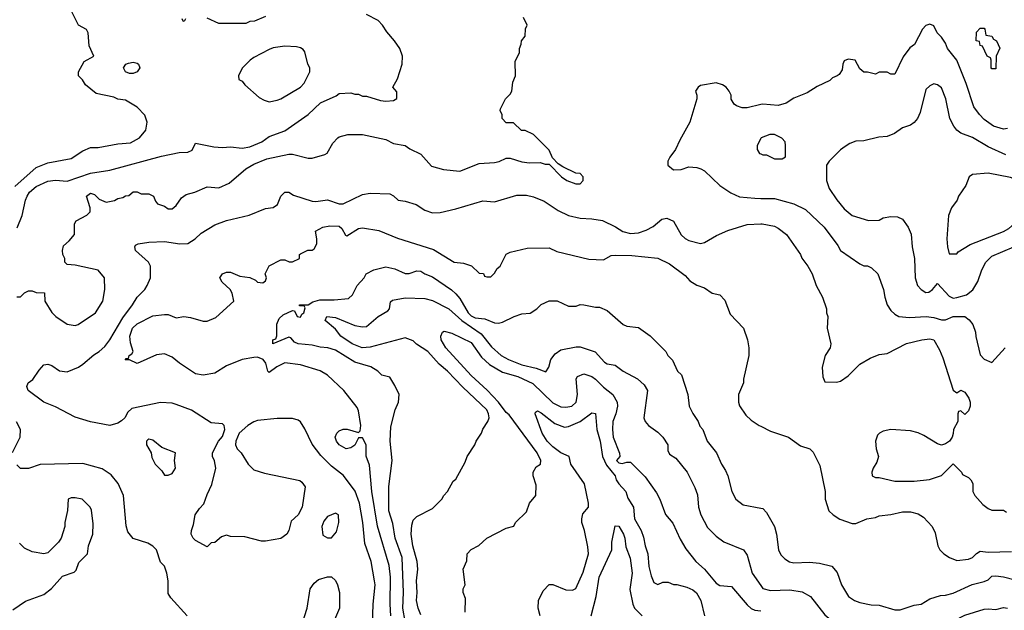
# Model space of a CAD drawing. Header units: inches. Extents: x 1793389 to 1900389, y 320802 to 470796.
# Tile 643 of 656: x 1876185 to 1881254, y 430439 to 433478. Entities that reach past the tile are written whole.
import ezdxf

# ---------------------------------------------------------------- set-up
doc = ezdxf.new("R2010")
doc.units = ezdxf.units.IN
doc.header["$MEASUREMENT"] = 0
doc.layers.add('B8473', color=7, linetype='Continuous')
doc.layers.add('B8483', color=7, linetype='Continuous')

msp = doc.modelspace()

# ---------------------------------------------------------------- linework, layer by layer
at = {"layer": 'B8473', "color": 2}
for points, elevation in [([(1876160.5, 432619.5), (1876270, 432717.3), (1876330, 432742), (1876450, 432764), (1876510, 432804), (1876550, 432821), (1876590, 432821), (1876690, 432838.8), (1876754.8, 432845.2), (1876802, 432870), (1876835.3, 432910), (1876842, 432950), (1876830, 432986), (1876790, 433028.7), (1876730, 433064), (1876690, 433069.2), (1876670, 433079), (1876578, 433098), (1876523.1, 433143.1), (1876508.4, 433168.4), (1876488, 433190), (1876488, 433210), (1876516.4, 433263.6), (1876566, 433290), (1876543.1, 433343.1), (1876538, 433410), (1876528.4, 433428.4), (1876488, 433450), (1876448.9, 433528.9)], 342), ([(1876172.5, 432407.5), (1876197.2, 432470), (1876214.7, 432550), (1876223, 432570), (1876236.2, 432590), (1876270, 432620.4), (1876330, 432646.4), (1876370, 432652.7), (1876430, 432647.7), (1876550, 432687.7), (1876650, 432703.8), (1876915.3, 432775.3), (1877005.6, 432794.4), (1877050, 432796), (1877072.9, 432807.1), (1877090, 432842), (1877184.5, 432824.5), (1877230, 432821), (1877270, 432824), (1877330, 432816.4), (1877370, 432823.8), (1877431.2, 432848.8), (1877470, 432877.3), (1877550, 432906.8), (1877670, 432991), (1877734, 433050), (1877814.5, 433085.5), (1877830, 433098), (1877890, 433102), (1877910, 433094), (1877930, 433094), (1877950, 433084.7), (1877970, 433084.7), (1878042, 433062), (1878070, 433058), (1878110, 433062), (1878127.3, 433072.7), (1878127.3, 433107.3), (1878106, 433130), (1878130, 433174), (1878154, 433250), (1878155.3, 433290), (1878142, 433330), (1878115.3, 433370), (1878074.8, 433414.8), (1878053.2, 433450), (1878030, 433473.2), (1877970, 433505.2)], 338), ([(1876170, 432051.3), (1876190, 432052), (1876210, 432072), (1876230, 432082), (1876250, 432082), (1876270, 432074), (1876312.7, 432072.7), (1876314, 432030), (1876350, 431972), (1876372, 431950), (1876430, 431912), (1876470, 431904.7), (1876486, 431910), (1876575.3, 431970), (1876614, 432030), (1876624, 432090), (1876622, 432150), (1876590, 432188.7), (1876470, 432215.3), (1876430, 432218), (1876418, 432230), (1876418, 432250), (1876408, 432270), (1876406, 432290), (1876410, 432314), (1876440.4, 432339.6), (1876467.3, 432372.7), (1876467.3, 432427.3), (1876476.4, 432443.6), (1876530, 432472), (1876548, 432490), (1876548, 432510), (1876529.4, 432569.4), (1876550, 432586), (1876570, 432578.8), (1876594.4, 432554.4), (1876630, 432539.1), (1876672.9, 432547.1), (1876690, 432558), (1876716.4, 432563.6), (1876730, 432572), (1876747.3, 432572.7), (1876770, 432592), (1876790, 432592), (1876810, 432582), (1876850, 432582), (1876874, 432570), (1876883.6, 432543.6), (1876894, 432530), (1876930, 432518), (1876950, 432504.7), (1876970, 432504.7), (1876990, 432522), (1877018, 432562), (1877042, 432578), (1877086, 432590), (1877150, 432618), (1877210, 432612), (1877263.1, 432636.9), (1877348.7, 432710), (1877390, 432734), (1877458, 432762), (1877570, 432786.8), (1877590, 432786.8), (1877670, 432766), (1877690, 432764.7), (1877756.4, 432783.6), (1877768.4, 432791.6), (1877796.5, 432843.5), (1877822, 432870), (1877830, 432876), (1877873.6, 432886.4), (1877950, 432887.3), (1878070, 432860.7), (1878110, 432841), (1878170, 432831), (1878193.4, 432813.4), (1878250, 432786), (1878304.5, 432724.5), (1878367.1, 432707.1), (1878450, 432698.8), (1878550, 432738.8), (1878630, 432742.8), (1878652.5, 432747.5), (1878690, 432764.7), (1878710, 432764.7), (1878770, 432746), (1878810, 432741), (1878863.6, 432743.6), (1878890, 432734), (1878910, 432734), (1878974, 432670), (1879002, 432650), (1879047.3, 432632.7), (1879070, 432634), (1879086, 432650), (1879086, 432670), (1879070, 432686), (1879048.4, 432688.4), (1878980.4, 432720.4), (1878956.4, 432736.4), (1878927.3, 432767.3), (1878910, 432806), (1878830, 432888), (1878787.3, 432907.3), (1878768.4, 432908.4), (1878727.3, 432947.3), (1878690, 432948), (1878668.7, 432970), (1878668, 432988), (1878658, 433010), (1878660.4, 433019.6), (1878686, 433070), (1878710, 433094), (1878718, 433110), (1878723.1, 433156.9), (1878738, 433190), (1878736.4, 433263.6), (1878758, 433310), (1878758, 433330), (1878767.3, 433352.7), (1878768, 433370), (1878787.3, 433392.7), (1878788.9, 433431.1), (1878798, 433450), (1878778, 433490)], 334), ([(1877038, 433482), (1877032, 433468), (1877026, 433470), (1877022, 433482)], 338), ([(1877450, 433495.3), (1877394, 433470), (1877370, 433468), (1877350, 433458), (1877210, 433458), (1877150, 433486)], 338), ([(1880000, 433041.5), (1879930, 433024), (1879904.7, 433024.7), (1879874.6, 433034.6), (1879863.1, 433043.1), (1879848.4, 433068.4), (1879848, 433090), (1879838, 433110), (1879822, 433130), (1879803.2, 433143.2), (1879770, 433153.2), (1879690, 433139), (1879678, 433130), (1879664.7, 433110), (1879671.3, 433090), (1879671.3, 433070), (1879634.8, 432950), (1879582.5, 432857.5), (1879561, 432810), (1879531.3, 432770), (1879522, 432750), (1879522, 432730), (1879550, 432704.7), (1879590, 432706.8), (1879630, 432721), (1879670, 432718), (1879692, 432710), (1879710, 432701), (1879790, 432624.7), (1879846.4, 432586.4), (1879890, 432566), (1879970, 432558.8), (1880000, 432558.4)], 334), ([(1880000, 432866), (1879982, 432830), (1879982, 432810), (1879994, 432790), (1880000, 432787)], 338), ([(1877999, 430310), (1878004, 430470), (1878014.5, 430570), (1878012.3, 430590), (1877995.1, 430690), (1877962, 430782), (1877951.6, 430890), (1877933.6, 430990), (1877911.4, 431051.4), (1877851.7, 431131.7), (1877790, 431181.2), (1877735.9, 431235.9), (1877690, 431294), (1877652.3, 431372.3), (1877630, 431408), (1877618, 431418), (1877590, 431425.2), (1877510, 431426), (1877410, 431415.1), (1877390, 431409.3), (1877358.8, 431390), (1877314.8, 431350), (1877297.3, 431310), (1877296, 431290), (1877304.7, 431270), (1877324.7, 431250), (1877362, 431190), (1877390, 431162), (1877445.4, 431145.4), (1877626.4, 431106.4), (1877638, 431098), (1877654.4, 431074.4), (1877638.8, 430970), (1877618.8, 430930), (1877582.5, 430897.5), (1877570.6, 430849.4), (1877561, 430830), (1877530, 430809), (1877450, 430794), (1877430, 430794), (1877343.6, 430816.4), (1877270, 430818), (1877250, 430826), (1877223.6, 430816.4), (1877190, 430788), (1877170, 430786), (1877150, 430766), (1877090, 430798), (1877078, 430810), (1877068.7, 430830), (1877068.9, 430848.9), (1877080.4, 430879.6), (1877089, 430930), (1877110, 430962), (1877133.6, 430986.4), (1877150, 431034), (1877174.6, 431085.4), (1877194, 431170), (1877187.3, 431207.3), (1877178, 431230), (1877178, 431250), (1877208, 431310), (1877230, 431334), (1877242, 431370), (1877238, 431390), (1877230, 431398), (1877170, 431404), (1877070, 431469.2), (1876990, 431497.2), (1876970, 431504), (1876910, 431508.7), (1876762, 431478), (1876741.4, 431458.6), (1876726, 431430), (1876710, 431414), (1876690, 431401.2), (1876649.3, 431389.3), (1876549.1, 431409.1), (1876470, 431433.2), (1876370, 431486), (1876308.7, 431510), (1876228.7, 431570), (1876222, 431590), (1876228, 431610), (1876252.9, 431627.1), (1876284.7, 431675.3), (1876310, 431702), (1876330, 431704.7), (1876350, 431698), (1876390, 431671), (1876430, 431666), (1876488, 431690), (1876510, 431704.7), (1876566.3, 431753.7), (1876594, 431770), (1876623.2, 431796.8), (1876649.5, 431830.5), (1876716.9, 431943.1), (1876766, 432010), (1876789.4, 432050.6), (1876828.7, 432090), (1876842, 432110), (1876858, 432150), (1876858, 432210), (1876848, 432230), (1876782, 432290), (1876778, 432310), (1876782, 432318), (1876794.6, 432325.4), (1876850, 432333.4), (1876930, 432337.3), (1877010, 432324), (1877050, 432326), (1877088, 432350), (1877120.2, 432379.8), (1877190, 432422.8), (1877250, 432444), (1877367.2, 432472.8), (1877450, 432506.8), (1877490, 432511.3), (1877512.7, 432527.3), (1877529.2, 432570), (1877550, 432591), (1877570, 432591), (1877594.8, 432574.8), (1877690, 432544.9), (1877710, 432543), (1877770, 432550.6), (1877830, 432530.8), (1877850, 432530.8), (1877950, 432578.8), (1877990, 432584.7), (1878090, 432582), (1878110, 432572), (1878134, 432550), (1878170, 432544.7), (1878226.4, 432526.4), (1878270, 432498), (1878310, 432484.7), (1878350, 432486), (1878430, 432504.7), (1878570, 432546), (1878630, 432541), (1878744.7, 432575.3), (1878794.4, 432574.4), (1878830, 432566), (1878884.5, 432544.5), (1878956.8, 432496.8), (1879010, 432470.8), (1879070, 432457.3), (1879130, 432454), (1879184.5, 432444.5), (1879252.7, 432412.7), (1879290, 432387.3), (1879330, 432377.3), (1879370, 432380.7), (1879410, 432394.8), (1879445.6, 432414.4), (1879490, 432451.3), (1879516.9, 432456.9), (1879550, 432442), (1879590.7, 432370.7), (1879610, 432351.3), (1879630, 432341), (1879690, 432326.8), (1879710, 432331), (1879772.5, 432367.5), (1879830, 432394), (1879930, 432424), (1880000, 432426.8)], 330), ([(1878095.1, 430410), (1878091.5, 430470), (1878093.3, 430610), (1878087.6, 430670), (1878027.5, 430872.5), (1877997.6, 431050), (1877985.2, 431185.2), (1877968.4, 431231.6), (1877968, 431290), (1877950, 431326), (1877930, 431326), (1877911.1, 431288.9), (1877890, 431275.3), (1877866, 431270), (1877829, 431290), (1877815.3, 431310), (1877808.7, 431330), (1877818, 431350), (1877830, 431362), (1877850, 431371.3), (1877871.1, 431371.1), (1877930, 431354), (1877938, 431362), (1877942, 431390), (1877930, 431466), (1877923.1, 431483.1), (1877854, 431570), (1877769.5, 431649.5), (1877731.7, 431671.7), (1877630, 431702.7), (1877550, 431712), (1877508.4, 431691.6), (1877470, 431662), (1877462, 431670), (1877452.7, 431710), (1877439, 431730), (1877410, 431740.9), (1877390, 431739.3), (1877330, 431729.2), (1877250, 431697.2), (1877190, 431659), (1877130, 431649), (1877090, 431655.3), (1877008, 431710), (1876970, 431742), (1876930, 431759), (1876890, 431753.2), (1876790, 431709), (1876750, 431728), (1876728.4, 431728.4), (1876734, 431734), (1876746, 431734), (1876748, 431750), (1876762, 431758), (1876768.7, 431770), (1876755.3, 431815.3), (1876753, 431850), (1876765.6, 431890), (1876790, 431913.4), (1876870, 431954), (1876930, 431961), (1876950, 431961), (1876990, 431944.7), (1877029.4, 431950.6), (1877065.2, 431945.2), (1877130, 431927.3), (1877150, 431927.3), (1877194.8, 431945.2), (1877288, 432030), (1877279, 432070), (1877269, 432090), (1877226.8, 432126.8), (1877215.3, 432150), (1877229.4, 432170.6), (1877250, 432178.8), (1877270, 432178.8), (1877318, 432158), (1877370.7, 432150.7), (1877398.5, 432138.5), (1877410, 432126.8), (1877436, 432124), (1877450, 432134), (1877455.3, 432150), (1877448.9, 432171.1), (1877468.9, 432211.1), (1877530, 432242), (1877550, 432242), (1877572.7, 432232.7), (1877590, 432232), (1877626, 432250), (1877626, 432270), (1877630, 432274), (1877668.4, 432291.6), (1877690, 432292), (1877700.4, 432299.6), (1877714.6, 432325.4), (1877715.3, 432350), (1877708, 432390), (1877746, 432410), (1877782, 432418), (1877830, 432416), (1877843.5, 432403.5), (1877862, 432370), (1877870, 432366), (1877930, 432402.8), (1877950, 432407.3), (1878033.2, 432393.2), (1878130, 432354), (1878315.5, 432295.5), (1878422, 432230), (1878470, 432224.7), (1878510.9, 432210.9), (1878550, 432174), (1878572.7, 432172.7), (1878578, 432158), (1878590, 432154), (1878610, 432154), (1878630, 432174), (1878643.1, 432196.9), (1878658, 432210), (1878690, 432272), (1878710, 432282), (1878798, 432302), (1878910, 432304.7), (1878950, 432286), (1879114.6, 432245.4), (1879190, 432242), (1879230, 432264.7), (1879252.9, 432267.1), (1879335.5, 432264.5), (1879470, 432250.7), (1879530, 432221), (1879610, 432161), (1879634.4, 432134.4), (1879670, 432111.3), (1879710, 432098), (1879750, 432071.3), (1879790, 432062), (1879815.3, 432035.3), (1879842, 431962), (1879910.9, 431890.9), (1879932, 431830), (1879938, 431790), (1879938, 431750), (1879911.6, 431628.4), (1879911.3, 431610), (1879886, 431550), (1879886, 431510), (1879891.1, 431491.1), (1879923.5, 431443.5), (1879950, 431418), (1879992, 431390), (1880000, 431386)], 326), ([(1878170, 430382), (1878158, 430450), (1878161.3, 430530), (1878154.7, 430710), (1878118.7, 430810), (1878106.2, 430886.2), (1878085.6, 430950), (1878084.8, 431075.2), (1878102, 431210), (1878092.3, 431310), (1878096.5, 431383.5), (1878118, 431470), (1878135.3, 431510), (1878138, 431550), (1878116.4, 431596.4), (1878090, 431638), (1878049.1, 431649.1), (1878028, 431670), (1877991.9, 431691.9), (1877910, 431716), (1877810, 431777), (1877770.7, 431789.3), (1877732.1, 431792.1), (1877690, 431803.7), (1877618, 431810), (1877599.5, 431819.5), (1877580.4, 431840.4), (1877570, 431844), (1877488, 431810), (1877488, 431830), (1877504, 431836), (1877509.4, 431850.6), (1877509.3, 431910.7), (1877520.1, 431939.9), (1877540.7, 431959.3), (1877590, 431982), (1877599.6, 431979.6), (1877614, 431950), (1877630, 431946.8), (1877637.2, 431962.8), (1877648, 431970), (1877655.3, 431995.3), (1877650, 432006), (1877626, 432006), (1877626, 432010), (1877670, 432011.3), (1877694.5, 432025.5), (1877730, 432037.3), (1877804.1, 432035.9), (1877877.2, 432042.8), (1877898, 432062), (1877922, 432110), (1877958, 432150), (1877968.9, 432171.1), (1878008.9, 432191.1), (1878070, 432206), (1878116.8, 432196.8), (1878170, 432171.3), (1878190, 432171.3), (1878230, 432186), (1878250, 432184.7), (1878270.6, 432170.6), (1878310, 432154), (1878407.9, 432087.9), (1878430, 432066.8), (1878450, 432042.8), (1878494, 431970), (1878510, 431954), (1878530, 431944.6), (1878579.5, 431939.5), (1878630, 431917.3), (1878650, 431916), (1878670, 431921), (1878730, 431951), (1878770, 431964.7), (1878812.9, 431967.1), (1878848, 431990), (1878870, 432012), (1878910, 432032), (1878951.1, 432031.1), (1879010, 432004.7), (1879050, 432004.7), (1879070, 432012), (1879088.4, 432011.6), (1879150, 431998), (1879170, 431998), (1879210, 431982), (1879292, 431910), (1879310, 431901), (1879370, 431894), (1879430, 431852), (1879512, 431770), (1879522, 431750), (1879545.4, 431725.4), (1879572, 431670), (1879591.3, 431650), (1879624.7, 431550), (1879631.3, 431490), (1879650, 431452), (1879678, 431410), (1879686.4, 431386.4), (1879702, 431370), (1879724.7, 431310), (1879771.3, 431250), (1879798, 431190), (1879818, 431158), (1879831, 431130), (1879851.3, 431050), (1879872, 431010), (1879910, 430982), (1880000, 430964)], 322), ([(1878250, 430415.3), (1878236.2, 430450), (1878227.8, 430490), (1878231.6, 430530), (1878227.8, 430590), (1878234, 430650), (1878231.8, 430690), (1878209.6, 430770), (1878199.5, 430830), (1878203.2, 430876.8), (1878210, 430902), (1878230, 430922), (1878310, 430962), (1878358, 431010), (1878368, 431030), (1878388, 431050), (1878416.4, 431103.6), (1878430, 431114), (1878478, 431202), (1878489.1, 431230.9), (1878528, 431290), (1878535.3, 431310), (1878562, 431350), (1878569.1, 431370.9), (1878595.3, 431410), (1878602, 431430), (1878599, 431450), (1878589.2, 431470), (1878466.6, 431586.6), (1878386.6, 431670), (1878345.3, 431705.3), (1878286, 431770), (1878228, 431808), (1878210, 431826), (1878170, 431840.9), (1877990, 431793.6), (1877948.7, 431790), (1877897.2, 431810), (1877838, 431850), (1877810, 431885.2), (1877758, 431930), (1877766, 431950), (1877810, 431946), (1877910, 431904.9), (1877950, 431898), (1877970, 431899.1), (1878030, 431950.6), (1878080.4, 431979.6), (1878089, 431991), (1878093.6, 432026.4), (1878104.5, 432035.5), (1878170, 432046.8), (1878270, 432043), (1878310, 432033.4), (1878394, 431990), (1878461.6, 431930), (1878561.2, 431861.2), (1878614.7, 431794.7), (1878664, 431750), (1878701, 431730), (1878770, 431702.4), (1878844.4, 431684.4), (1878893.6, 431666.4), (1878908.7, 431690), (1878919, 431730), (1878941.5, 431758.5), (1878970, 431778.8), (1879050, 431794.8), (1879070, 431794.8), (1879148.1, 431768.1), (1879195.2, 431715.2), (1879210, 431707.3), (1879250, 431701), (1879291.3, 431670), (1879364.7, 431630), (1879399.9, 431599.9), (1879417.3, 431570), (1879398, 431430), (1879404.7, 431410), (1879422, 431390), (1879470, 431356), (1879496, 431330), (1879521, 431290), (1879522, 431262), (1879530, 431242), (1879562, 431222), (1879621, 431150), (1879661, 431070), (1879673.7, 431033.7), (1879678.8, 430970), (1879690.8, 430930), (1879725.5, 430865.5), (1879770, 430821), (1879810, 430791), (1879911.3, 430750), (1879930, 430722), (1879956.3, 430630), (1880000, 430565.7)], 318), ([(1878479, 430430), (1878480.4, 430500.4), (1878468, 430530), (1878468, 430550), (1878478, 430570), (1878468.7, 430650), (1878487.3, 430692.7), (1878488, 430730), (1878510, 430752), (1878548.4, 430771.6), (1878589.1, 430810.9), (1878690, 430862), (1878728.4, 430871.6), (1878738, 430890), (1878793.6, 430946.4), (1878809.1, 430990.9), (1878842, 431030), (1878843.1, 431083.1), (1878828.7, 431130), (1878828.7, 431150), (1878843.1, 431176.9), (1878866, 431190), (1878868, 431210), (1878849, 431250), (1878705.4, 431445.4), (1878690, 431457.2), (1878649.7, 431509.7), (1878591.2, 431571.2), (1878510, 431646.6), (1878379.5, 431790), (1878355.1, 431830), (1878353.2, 431850), (1878362, 431870), (1878370, 431874.8), (1878410, 431864.9), (1878510, 431816.3), (1878562, 431742), (1878604, 431704), (1878670, 431664.4), (1878750, 431641.3), (1878825.8, 431605.9), (1878930, 431506), (1878970, 431485.5), (1878996.6, 431483.4), (1879028, 431490), (1879049.5, 431510.5), (1879057, 431550), (1879049.2, 431630), (1879057.2, 431642.8), (1879090, 431656), (1879130, 431642), (1879150, 431627.7), (1879190, 431586.8), (1879238, 431550), (1879261, 431510), (1879262.8, 431490), (1879254, 431450), (1879238.8, 431410), (1879236.3, 431370), (1879240.7, 431330), (1879272.7, 431247.3), (1879274, 431230), (1879258, 431210), (1879270, 431198), (1879286, 431194), (1879310, 431202), (1879330, 431202), (1879404.9, 431124.9), (1879463.4, 431043.4), (1879480.7, 431010), (1879510, 430932), (1879547.1, 430887.1), (1879585.2, 430805.2), (1879614.4, 430754.4), (1879666, 430690), (1879710.5, 430650.5), (1879770, 430578.8), (1879790, 430566.8), (1879850, 430562), (1879930, 430467.3), (1879950, 430448), (1879970, 430439.1), (1880000, 430436.8)], 314), ([(1878864, 430410), (1878854, 430450), (1878855.3, 430490), (1878880.2, 430539.8), (1878910, 430572), (1878930, 430572), (1878996.4, 430543.6), (1879030, 430542), (1879048.7, 430551.3), (1879085.6, 430634.4), (1879112.7, 430730), (1879110, 430766), (1879093.2, 430850), (1879079, 430890), (1879079, 430910), (1879084, 430936), (1879114, 430970), (1879114, 430990), (1879093.2, 431090), (1879022.7, 431190), (1879013.2, 431230), (1878970, 431249.2), (1878930, 431280.9), (1878900.7, 431310), (1878874, 431350), (1878839, 431450), (1878841.2, 431458.8), (1878850, 431464.7), (1878870, 431454.8), (1878940.7, 431400.7), (1878990, 431382), (1879010, 431385.5), (1879070, 431410.5), (1879130, 431454.8), (1879150, 431451.3), (1879156.4, 431370), (1879173.1, 431310), (1879185.7, 431230), (1879205.3, 431185.3), (1879250.2, 431130.2), (1879256, 431110), (1879269.3, 431089.3), (1879305.5, 431050), (1879315.9, 431015.9), (1879344, 430970), (1879350.8, 430910), (1879384.9, 430850), (1879395.9, 430815.9), (1879404.9, 430770), (1879419.1, 430730), (1879424.1, 430664.1), (1879436, 430616), (1879450, 430582), (1879470, 430572), (1879496.4, 430583.6), (1879523.6, 430583.6), (1879551.3, 430571.3), (1879568.7, 430571.3), (1879618.5, 430558.5), (1879650, 430544), (1879668.3, 430528.3), (1879690.7, 430490), (1879710.8, 430410.8)], 310), ([(1876148.9, 431251.1), (1876188, 431330), (1876188.7, 431370), (1876168.9, 431408.9)], 334), ([(1877048, 430410), (1876963.1, 430503.1), (1876950, 430526), (1876949, 430590), (1876942, 430630), (1876930, 430666), (1876910, 430686), (1876888.7, 430750), (1876870, 430768.7), (1876844.7, 430784.7), (1876769.1, 430809.1), (1876742, 430842), (1876733.6, 430873.6), (1876719.3, 431030), (1876692.1, 431092.1), (1876656.6, 431136.6), (1876610, 431166), (1876510, 431195.1), (1876290, 431189.2), (1876230, 431169.2), (1876190, 431168.7), (1876170, 431188)], 334), ([(1876150, 430442), (1876214.6, 430485.4), (1876310, 430521), (1876349, 430551), (1876404.7, 430615.3), (1876465.2, 430634.8), (1876475.1, 430644.9), (1876490, 430684.7), (1876534, 430730), (1876539, 430770), (1876561.2, 430830), (1876563.1, 430883.1), (1876554.6, 430954.6), (1876548, 430970), (1876506, 431010), (1876470, 431018), (1876450, 431018), (1876434, 431010), (1876431.6, 430951.6), (1876418, 430890), (1876418, 430870), (1876398, 430810), (1876384.7, 430790), (1876330, 430735.3), (1876310, 430728.7), (1876250, 430739), (1876210, 430759), (1876184.8, 430784.8)], 338), ([(1879127.3, 430410), (1879153, 430510), (1879167.8, 430610), (1879234, 430750), (1879233.2, 430790), (1879250, 430874), (1879270, 430872), (1879294, 430830), (1879300.7, 430810), (1879305.2, 430765.2), (1879327.1, 430707.1), (1879337.6, 430630), (1879326, 430546), (1879340.7, 430470), (1879350.8, 430450), (1879390, 430410.7)], 306), ([(1877639, 430370), (1877665.2, 430450), (1877681.2, 430550), (1877701.5, 430578.5), (1877723.2, 430596.8), (1877770, 430611.3), (1877790, 430611.3), (1877810, 430592), (1877821, 430570), (1877831, 430530), (1877831.3, 430450), (1877806, 430390)], 330)]:
    msp.add_lwpolyline(points, dxfattribs=dict(at, elevation=elevation))
for points, elevation in [([(1877550, 433341.2), (1877490, 433332.7), (1877470, 433325.2), (1877390, 433284), (1877371.3, 433270), (1877331.1, 433228.9), (1877312, 433190), (1877314, 433170), (1877330, 433162), (1877343.5, 433143.5), (1877418, 433078), (1877443.5, 433063.5), (1877470, 433056), (1877510, 433064), (1877530, 433070.8), (1877630, 433131.3), (1877649.3, 433150.7), (1877679, 433210), (1877679, 433230), (1877669, 433250), (1877652.9, 433312.9), (1877644.7, 433324.7), (1877630, 433334), (1877610, 433339)], 342), ([(1876750, 433201.1), (1876729.8, 433209.8), (1876719.6, 433230), (1876731.3, 433248.7), (1876745.1, 433254.9), (1876770, 433259.5), (1876790, 433254.9), (1876797.3, 433250), (1876803.8, 433230), (1876790, 433209.7), (1876770, 433201.7)], 338), ([(1876850, 431319), (1876844.5, 431315.5), (1876838, 431310), (1876838, 431290), (1876862, 431250), (1876866, 431226), (1876882, 431190), (1876916.9, 431156.9), (1876930, 431134), (1876950, 431134), (1876970, 431142), (1876988, 431170), (1876982, 431210), (1876988, 431250), (1876916.6, 431276.6), (1876870, 431314)], 334), ([(1877810, 430938), (1877770, 430922), (1877750, 430898), (1877741, 430870), (1877746, 430826), (1877770, 430812), (1877790, 430812), (1877816.5, 430843.5), (1877828, 430890), (1877826, 430930)], 334)]:
    msp.add_lwpolyline(points, close=True, dxfattribs=dict(at, elevation=elevation))
at = {"layer": 'B8483', "color": 2}
for points, elevation in [([(1881270, 432918), (1881250, 432915.3), (1881198, 432930), (1881150, 432964), (1881125.2, 432990), (1881097.2, 433030), (1881057, 433150), (1881009.6, 433269.6), (1880962, 433330), (1880950, 433358), (1880930, 433388), (1880908, 433410), (1880890, 433446), (1880870, 433455.3), (1880850, 433448), (1880832, 433430), (1880791.3, 433350), (1880767.3, 433332.7), (1880733.7, 433286.3), (1880690, 433198), (1880670, 433198), (1880650, 433208), (1880610, 433208), (1880590, 433198), (1880550, 433208), (1880530, 433208), (1880510, 433226), (1880486, 433270), (1880450, 433275.3), (1880430, 433266), (1880422, 433250), (1880419.6, 433220.4), (1880403.6, 433196.4), (1880394, 433190), (1880370, 433178), (1880355.3, 433164.7), (1880290, 433134), (1880238, 433102), (1880170, 433074), (1880130, 433049.2), (1880090, 433036), (1880010, 433044), (1880000, 433041.5)], 334), ([(1881262, 432782), (1881170, 432823.7), (1881090, 432872.3), (1881030, 432894), (1881009.5, 432909.5), (1880994, 432930), (1880974, 432970), (1880953.2, 433070), (1880930, 433128), (1880910, 433142), (1880890, 433148), (1880870, 433138), (1880850, 433118), (1880819.8, 433000.2), (1880806, 432970), (1880790, 432948.7), (1880770, 432935.3), (1880730, 432922), (1880687.5, 432892.5), (1880650, 432877.2), (1880607.1, 432872.9), (1880530, 432854), (1880490, 432853.2), (1880458.8, 432841.2), (1880434.4, 432825.6), (1880410, 432808.7), (1880351.3, 432750), (1880338, 432730), (1880338, 432650), (1880351.3, 432610), (1880390.7, 432550.7), (1880430, 432504.7), (1880470, 432471.3), (1880554.6, 432445.4), (1880610, 432446), (1880630, 432458), (1880670, 432464.7), (1880703.6, 432463.6), (1880730, 432452), (1880758, 432410), (1880774, 432374), (1880778.8, 432310), (1880790.8, 432250), (1880794.8, 432150), (1880806.8, 432110), (1880826, 432090), (1880850, 432074.8), (1880864.7, 432075.3), (1880884, 432090), (1880910, 432121), (1880970, 432055.5), (1880990, 432045.5), (1881010, 432048), (1881058.3, 432061.7), (1881091.5, 432088.5), (1881118, 432130), (1881138, 432190), (1881158, 432230), (1881190, 432260.5), (1881302, 432310)], 338), ([(1880000, 432787), (1880010, 432782), (1880030, 432782), (1880070, 432762), (1880110, 432762), (1880127.3, 432772.7), (1880128, 432830), (1880126, 432850), (1880108.4, 432868.4), (1880070, 432888), (1880047.3, 432887.3), (1880002, 432870), (1880000, 432866)], 338), ([(1880000, 432558.4), (1880070, 432557.3), (1880170, 432530.8), (1880230, 432501), (1880326, 432410), (1880396.8, 432316.8), (1880410.9, 432290.9), (1880510, 432222), (1880530, 432212), (1880550, 432211.3), (1880570, 432202), (1880602, 432170), (1880631.3, 432090), (1880638, 432050), (1880651.3, 432010), (1880670, 431982), (1880690, 431962), (1880711.1, 431951.1), (1880765.5, 431945.5), (1880850.5, 431950.5), (1880890, 431945.5), (1880930, 431934), (1880950, 431934), (1880990, 431950.5), (1881050.5, 431950.5), (1881073.2, 431933.2), (1881091, 431910), (1881106, 431870), (1881107.1, 431847.1), (1881130, 431754), (1881150, 431731.3), (1881190, 431714), (1881258, 431790)], 334), ([(1880000, 432426.8), (1880007.1, 432427.1), (1880070, 432414.8), (1880090, 432406), (1880133.2, 432373.2), (1880204.7, 432270), (1880211.1, 432251.1), (1880242, 432210), (1880264.7, 432170), (1880284.7, 432110), (1880318, 432050), (1880338, 431990), (1880338, 431970), (1880344.7, 431950), (1880341, 431890), (1880361, 431810), (1880358, 431790), (1880331.3, 431750), (1880316, 431690), (1880319.6, 431639.6), (1880330, 431614), (1880390, 431612), (1880410, 431618), (1880450, 431644.7), (1880510, 431704.7), (1880563.7, 431736.3), (1880610, 431754.8), (1880650, 431761), (1880750, 431811), (1880829.1, 431830.9), (1880870, 431836), (1880891, 431830), (1880919.6, 431779.6), (1880937.3, 431737.3), (1880990, 431572), (1881010, 431558), (1881030, 431572), (1881050, 431562), (1881071, 431530), (1881078, 431510), (1881078, 431490), (1881070, 431466), (1881050, 431446), (1881030, 431466), (1881018, 431462), (1881014, 431450), (1881014, 431410), (1880991.3, 431370), (1880991.1, 431348.9), (1880984.7, 431330), (1880971.3, 431308.7), (1880950, 431295.3), (1880930, 431288), (1880910, 431295.3), (1880838.9, 431338.9), (1880810, 431352.3), (1880770, 431362), (1880670, 431369.3), (1880630, 431361.2), (1880611.3, 431350), (1880600.7, 431339.3), (1880591, 431310), (1880594.8, 431270), (1880606, 431230), (1880598, 431202), (1880578, 431170), (1880572, 431150), (1880574, 431130), (1880590, 431122), (1880610, 431122), (1880690, 431102.8), (1880790, 431104), (1880868.9, 431111.1), (1880930, 431132), (1880990, 431192), (1881034, 431150), (1881038, 431138), (1881070, 431122), (1881082, 431110), (1881090.9, 431090.9), (1881092, 431050), (1881102, 431030), (1881143.5, 430983.5), (1881170, 430962), (1881190, 430954), (1881250, 430954), (1881264.7, 430944.7)], 330), ([(1880000, 431386), (1880050, 431361), (1880142, 431330), (1880205.2, 431285.2), (1880252, 431270), (1880270, 431252), (1880303.5, 431183.5), (1880331, 431050), (1880331.3, 431010), (1880351, 430951), (1880372, 430930), (1880407.1, 430907.1), (1880470, 430884.7), (1880490, 430886), (1880546, 430910), (1880590, 430916), (1880610, 430924.7), (1880670, 430931), (1880730, 430946), (1880770, 430946), (1880810, 430936), (1880838, 430918), (1880882, 430870), (1880896.9, 430836.9), (1880911.3, 430770), (1880922, 430750), (1880942, 430730), (1880970.7, 430710.7), (1881010, 430694.8), (1881070, 430702.8), (1881090, 430711), (1881110, 430731), (1881130, 430742.8), (1881170, 430737.3), (1881290, 430740.7)], 326), ([(1880000, 430964), (1880010, 430962), (1880030, 430942), (1880071, 430870), (1880081, 430830), (1880091.3, 430750), (1880104, 430724), (1880123.5, 430703.5), (1880147.5, 430687.5), (1880170, 430682.8), (1880250, 430686), (1880302, 430682), (1880366.4, 430666.4), (1880393.4, 430633.4), (1880416, 430570), (1880450.7, 430510.7), (1880482, 430490), (1880510, 430478.8), (1880567.5, 430467.5), (1880610, 430466), (1880690, 430441), (1880718, 430442), (1880790, 430464.7), (1880826, 430470), (1880870, 430498), (1880924.7, 430515.3), (1880950, 430516), (1880990, 430526.8), (1881087.5, 430572.5), (1881150, 430586.8), (1881170, 430596), (1881190, 430614), (1881210, 430616.3), (1881250, 430610.6), (1881370, 430581)], 322), ([(1880000, 430565.7), (1880010, 430551), (1880050, 430540.7), (1880150, 430544), (1880213.2, 430533.2), (1880256, 430510), (1880330, 430416), (1880361, 430390), (1880390, 430374), (1880450, 430359.1), (1880530, 430355.5), (1880710, 430305.5), (1880750, 430305.5), (1880839.1, 430320.9), (1880930, 430362), (1880990, 430383), (1881050, 430414), (1881150, 430444), (1881170, 430446.8), (1881210, 430442.8), (1881250, 430454), (1881269.3, 430450.7)], 318)]:
    msp.add_lwpolyline(points, dxfattribs=dict(at, elevation=elevation))
for points, elevation in [([(1881190, 433226), (1881186, 433230), (1881186, 433270), (1881182, 433282), (1881166, 433290), (1881142, 433342), (1881130, 433346), (1881126, 433366), (1881108.7, 433370), (1881110, 433414), (1881130, 433434), (1881150, 433434), (1881154, 433430), (1881158, 433398), (1881190, 433394), (1881198, 433378), (1881214, 433370), (1881231.1, 433331.1), (1881212, 433290), (1881210, 433226)], 330), ([(1881170, 432689), (1881090, 432682), (1881072, 432670), (1881055.3, 432624.7), (1881018, 432570), (1881010.6, 432549.4), (1880981, 432510), (1880966, 432470), (1880958, 432350), (1880961, 432310), (1880970, 432274), (1881010, 432274), (1881016.4, 432283.6), (1881078, 432322), (1881250, 432387.7), (1881276.6, 432403.4), (1881305.2, 432430), (1881319.3, 432450), (1881355.1, 432524.9), (1881369, 432590), (1881358.6, 432618.6), (1881330, 432648.7), (1881286.3, 432666.3)], 342)]:
    msp.add_lwpolyline(points, close=True, dxfattribs=dict(at, elevation=elevation))

doc.saveas('drawing.dxf')
